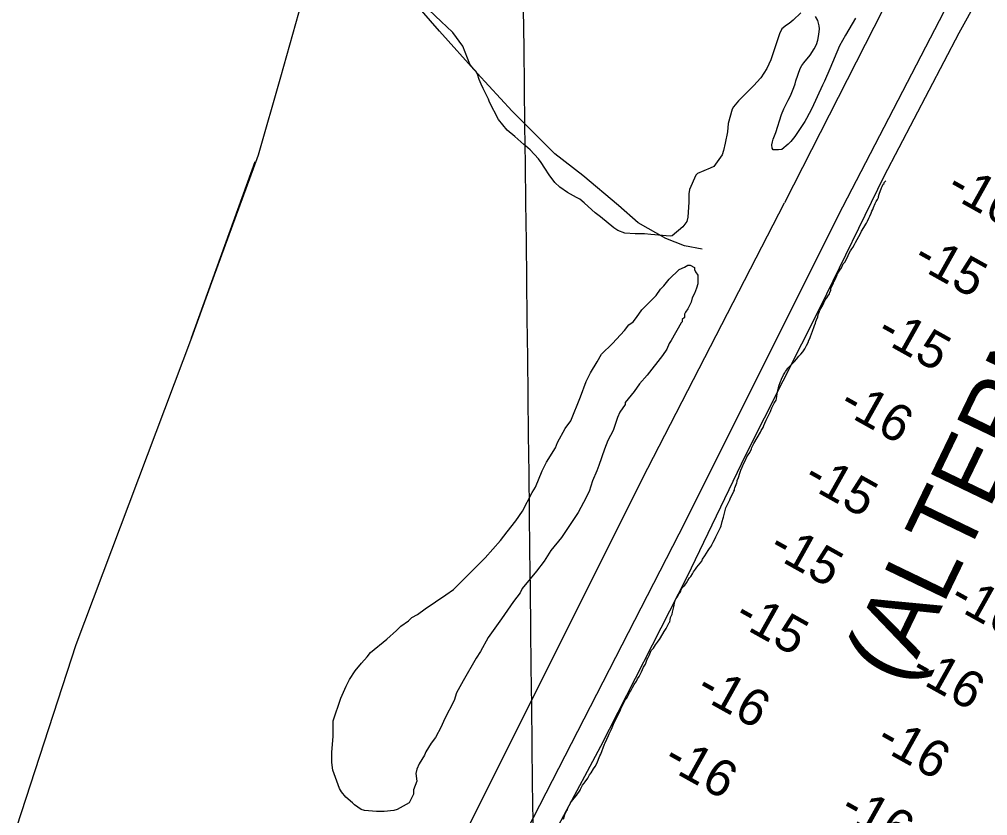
# Model space of a CAD drawing. Extents: x 3683402 to 3721514, y 487807 to 513565.
# Drawn here: x 3702711 to 3703895, y 507331 to 508305 of the extents above; entities that cross this region are included whole.
import ezdxf

# ---------------------------------------------------------------- set-up
doc = ezdxf.new("R2010")
doc.units = 0
for name, color, linetype in [('V-GRID-MAJR', 7, 'Continuous'), ('V-LEVE-TOET', 7, 'Continuous'), ('V-RIVR-IDEN', 7, 'Continuous'), ('V-SITE-VEGE', 7, 'Continuous'), ('V-TOPO-SHOR', 7, 'Continuous'), ('V-TOPO-SPOT', 7, 'Continuous')]:
    doc.layers.add(name, color=color, linetype=linetype)

msp = doc.modelspace()

# ---------------------------------------------------------------- linework, layer by layer
at = {"layer": 'V-GRID-MAJR'}
msp.add_spline([(3703501.005, 493406.26900000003), (3703430.523, 499463.313), (3703360.001, 505523.825), (3703289.478, 511584.349), (3703289.438, 511587.804)], degree=3, dxfattribs=at)
at = {"layer": 'V-LEVE-TOET'}
for points in [[(3703957.778, 509729.91000000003), (3704296.896, 509477.191), (3704310.304, 509464.05100000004), (3704315.713, 509449.55700000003), (3704316.592, 509425.64), (3704311.1380000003, 509402.977), (3704051.23, 508876.148), (3703646.457, 508080.34)], [(3703718.002, 508075.62700000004), (3704224.964, 509054.287), (3704396.7770000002, 509421.829), (3704397.393, 509442.514)], [(3703242.049, 507280.858), (3703472.457, 507742.232), (3703646.457, 508080.34)], [(3703316.457, 507283.039), (3703517.826, 507675.47500000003), (3703718.002, 508075.62700000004)]]:
    msp.add_lwpolyline(points, dxfattribs=at)
at = {"layer": 'V-SITE-VEGE'}
for points in [[(3703526.934, 508057.552), (3703522.072, 508051.06200000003), (3703508.989, 508040.28500000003), (3703506.765, 508039.826), (3703482.914, 508041.688), (3703475.1070000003, 508042.753), (3703463.966, 508042.685), (3703451.037, 508043.498), (3703442.552, 508046.566), (3703437.631, 508049.88), (3703421.282, 508063.37), (3703414.79, 508068.455), (3703410.757, 508071.998), (3703401.346, 508080.631), (3703396.196, 508084.831), (3703392.169, 508087.25800000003), (3703380.9930000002, 508093.205), (3703371.593, 508099.835), (3703365.767, 508105.592), (3703358.8030000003, 508114.685), (3703353.184, 508122.895), (3703348.907, 508129.777), (3703345.7600000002, 508134.436), (3703335.221, 508145.29000000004), (3703329.619, 508150.382), (3703327.6040000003, 508151.928), (3703316.627, 508161.887), (3703307.444, 508169.407), (3703296.89, 508182.713), (3703285.845, 508203.591), (3703284.262, 508207.369), (3703277.944, 508220.476), (3703275.685, 508225.588), (3703273.197, 508231.58900000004), (3703271.153, 508237.81700000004), (3703268.9020000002, 508241.58900000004), (3703266.66, 508244.25), (3703264.1920000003, 508246.91000000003), (3703261.72, 508250.23600000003), (3703252.895, 508272.244), (3703240.7630000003, 508288.88), (3703232.921, 508296.185), (3703227.09, 508302.16500000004), (3703203.336, 508324.525)], [(3703666.646, 508313.085), (3703657.119, 508304.115), (3703652.2430000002, 508300.074), (3703648.913, 508297.825), (3703643.369, 508293.55700000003), (3703640.287, 508287.303), (3703629.784, 508255.59500000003), (3703624.724, 508245.093), (3703617.4390000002, 508233.686), (3703612.573, 508228.085), (3703609.251, 508224.501), (3703590.4280000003, 508205.44200000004), (3703584.012, 508198.053), (3703582.47, 508195.147), (3703577.452, 508177.737), (3703576.846, 508167.259), (3703574.032, 508153.65), (3703572.08, 508144.727), (3703570.3310000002, 508139.146), (3703559.948, 508124.822), (3703555.727, 508122.791), (3703540.166, 508116.233), (3703538.1750000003, 508114.218), (3703530.2600000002, 508096.789), (3703529.625, 508091.436), (3703529.463, 508081.409), (3703528.46, 508063.13300000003), (3703526.934, 508057.552)], [(3703733.532, 508306.36100000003), (3703720.957, 508285.564), (3703713.906, 508272.598), (3703702.044, 508244.67100000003), (3703695.452, 508229.477), (3703692.81, 508224.56200000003), (3703680.059, 508195.96400000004), (3703673.45, 508183.67), (3703671.244, 508179.867), (3703659.102, 508161.523), (3703654.4590000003, 508155.479), (3703650.914, 508152.337), (3703643.154, 508145.829), (3703639.146, 508145.358), (3703632.461, 508145.31700000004), (3703631.335, 508147.316), (3703630.864, 508151.547), (3703631.7320000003, 508155.117), (3703632.828, 508158.244), (3703636.1210000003, 508166.507), (3703642.892, 508188.831), (3703645.525, 508195.755), (3703649.707, 508203.802), (3703651.0300000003, 508206.038), (3703653.894, 508211.625), (3703658.065, 508221.677), (3703659.376, 508226.141), (3703660.244, 508229.934), (3703665.725, 508244.895), (3703667.707, 508248.477), (3703670.359, 508252.052), (3703677.878, 508261.24), (3703682.9590000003, 508268.844), (3703685.599, 508274.208), (3703687.35, 508279.565), (3703688.642, 508286.707), (3703689.269, 508293.615), (3703688.802, 508297.17600000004), (3703687.2, 508303.85000000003), (3703684.501, 508308.516)], [(3703461.451, 507935.075), (3703465.471, 507940.4), (3703472.17, 507949.721), (3703489.5700000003, 507967.014), (3703494.932, 507975.003), (3703498.948, 507978.995), (3703505.645, 507986.982), (3703517.6890000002, 507998.954), (3703524.37, 508001.603), (3703528.382, 508004.259), (3703531.048, 508004.251), (3703536.379, 508001.566), (3703536.3710000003, 507998.897), (3703537.696, 507996.224), (3703540.352, 507992.212), (3703540.322, 507981.538), (3703538.97, 507976.205), (3703536.281, 507969.541), (3703533.596, 507964.212), (3703532.2460000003, 507958.87700000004), (3703528.218, 507950.884), (3703525.537, 507946.88800000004), (3703524.196, 507944.226), (3703524.186, 507940.222), (3703521.507, 507937.56200000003), (3703521.4990000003, 507934.893), (3703520.159, 507933.56200000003), (3703508.0840000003, 507912.246)], [(3703508.0840000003, 507912.246), (3703505.403, 507908.251), (3703502.714, 507901.59), (3703497.353, 507893.599), (3703478.599, 507869.63800000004), (3703469.223, 507858.99), (3703462.526, 507849.672), (3703451.811, 507836.36), (3703451.801, 507833.691), (3703445.102, 507824.371), (3703442.413, 507817.706), (3703437.0270000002, 507801.712), (3703430.3200000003, 507789.721), (3703426.285, 507779.059), (3703419.549, 507759.064), (3703416.858, 507752.4), (3703411.486, 507740.407), (3703407.443, 507727.074), (3703400.73, 507713.75200000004), (3703394.023, 507701.76300000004), (3703373.914, 507671.13300000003), (3703360.522, 507655.161), (3703352.475, 507641.843), (3703343.097, 507629.862), (3703325.685, 507608.563), (3703323, 507603.234), (3703314.964, 507592.582), (3703300.22, 507571.281), (3703284.137, 507548.642), (3703274.745, 507531.324), (3703269.384, 507523.333), (3703253.284, 507495.36100000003), (3703245.236, 507480.706), (3703242.538, 507471.375), (3703230.4590000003, 507448.726), (3703226.429, 507439.398), (3703219.718, 507426.076), (3703214.358, 507419.42), (3703207.653, 507408.766), (3703206.307, 507404.766), (3703199.602, 507394.11), (3703196.913, 507387.446), (3703195.563, 507382.113), (3703196.8680000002, 507372.768), (3703192.833, 507362.106), (3703192.819, 507356.76900000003), (3703187.447, 507346.109), (3703172.745, 507338.14900000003), (3703168.739, 507336.826), (3703156.723, 507335.527), (3703147.384, 507335.556), (3703132.71, 507336.936), (3703128.711, 507338.282), (3703120.719, 507343.64400000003), (3703118.061, 507346.32), (3703110.074, 507353.017), (3703104.759, 507359.704), (3703102.1010000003, 507363.716), (3703094.163, 507386.424), (3703092.856, 507395.76900000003), (3703092.893, 507407.77900000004), (3703094.292, 507427.792), (3703094.345, 507446.472), (3703103.77, 507474.466), (3703110.487, 507489.125), (3703114.5160000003, 507497.115), (3703121.217, 507507.772), (3703129.253, 507517.08900000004), (3703135.948, 507525.074), (3703139.968, 507530.39900000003), (3703160.035, 507546.349), (3703172.075, 507556.99), (3703177.4280000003, 507562.311), (3703186.79, 507568.952), (3703190.806, 507572.946), (3703197.489, 507576.927), (3703206.85, 507583.571), (3703232.255, 507600.842), (3703241.617, 507607.483), (3703280.433, 507646.064), (3703299.1780000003, 507667.357), (3703307.216, 507678.006), (3703317.931, 507691.318), (3703325.974, 507703.303), (3703338.051, 507725.952), (3703342.075, 507732.61), (3703350.142, 507752.603), (3703355.512, 507763.26), (3703366.24, 507780.576), (3703368.929, 507787.238), (3703378.323, 507804.558), (3703385.024, 507813.879), (3703397.1210000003, 507843.19800000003), (3703403.849, 507861.859), (3703409.219, 507872.517), (3703417.268, 507885.837), (3703422.633, 507895.16000000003), (3703436.017, 507908.46400000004), (3703450.744, 507924.43200000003), (3703456.102, 507931.088), (3703461.451, 507935.075)]]:
    msp.add_lwpolyline(points, dxfattribs=at)
at = {"layer": 'V-TOPO-SHOR'}
msp.add_line((3702921.0640000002, 507915.228), (3702998.867, 508131.005), dxfattribs=at)
for points in [[(3704430.436, 509435.246), (3704428.15, 509421.706), (3704419.463, 509398.03500000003), (3704404.9790000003, 509368.907), (3704367.0670000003, 509294.026), (3704327.024, 509210.76), (3704277.399, 509105.259), (3704225.583, 509004.987), (3704175.361, 508895.28), (3704102.545, 508751.998), (3704056.756, 508649.197), (3704011.386, 508560.461), (3703928.1, 508412.331), (3703859.613, 508288.157), (3703767.9960000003, 508112.59), (3703689.998, 507953.036), (3703598.679, 507771.829), (3703527.088, 507622.407), (3703421.384, 507415.354), (3703330.873, 507245.385), (3703272.3370000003, 507131.575)], [(3703545.862, 508023.889), (3703524.364, 508027.97500000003), (3703501.543, 508037.012), (3703467.722, 508056.208), (3703443.29, 508077.09), (3703399.677, 508113.778), (3703365.59, 508140.352), (3703313.598, 508192.523), (3703270.772, 508239.017), (3703224.657, 508290.52), (3703194.257, 508325.336), (3703168.1410000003, 508355.603), (3703142.485, 508384.873), (3703121.145, 508410.574), (3703109.8510000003, 508427.128), (3703101.251, 508435.248), (3703095.938, 508438.357), (3703083.673, 508439.162)], [(3703059.2630000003, 508339.20900000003), (3703030.202, 508234.284), (3703002.718, 508138.808), (3702947.219, 507987.606), (3702921.0640000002, 507915.228)], [(3703728.893, 508024.325), (3703730.116, 508025.945), (3703732.16, 508029.59500000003), (3703733.3850000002, 508032.028), (3703735.426, 508035.675), (3703737.466, 508039.32300000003), (3703739.1010000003, 508042.161), (3703740.735, 508045.811), (3703743.592, 508050.267), (3703746.039, 508054.32), (3703746.8540000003, 508055.537), (3703748.0810000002, 508057.97000000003), (3703749.715, 508061.617), (3703750.94, 508064.05), (3703752.576, 508067.7), (3703753.396, 508070.135), (3703754.622, 508072.566), (3703755.4420000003, 508075.001), (3703757.485, 508079.867), (3703758.7120000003, 508082.3), (3703760.342, 508084.731), (3703761.569, 508087.164), (3703761.571, 508088.38), (3703762.392, 508091.221), (3703765.2600000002, 508098.928), (3703766.077, 508100.548), (3703767.302, 508103.386), (3703768.522, 508104.195), (3703768.526, 508105.414), (3703770.5640000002, 508107.43700000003)], [(3703580.166, 507718.219), (3703582.2090000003, 507722.677), (3703583.842, 507725.516), (3703584.661, 507727.543), (3703585.4760000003, 507728.76), (3703585.48, 507729.976), (3703585.892, 507731.60000000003), (3703587.526, 507735.655), (3703588.345, 507737.683), (3703588.757, 507739.30700000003), (3703588.761, 507740.523), (3703590.397, 507744.579), (3703592.038, 507749.852), (3703593.267, 507753.504), (3703594.901, 507757.153), (3703596.947, 507762.01900000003), (3703598.579, 507764.856), (3703600.623, 507769.724), (3703602.255, 507772.155), (3703604.295, 507774.989), (3703606.339, 507779.45), (3703606.7490000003, 507781.074), (3703607.975, 507783.507), (3703609.2, 507785.938), (3703617.363, 507799.719), (3703618.181, 507801.746), (3703620.222, 507805.396), (3703621.042, 507807.829), (3703622.27, 507811.07300000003), (3703623.9050000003, 507814.723), (3703628.398, 507823.642), (3703629.215, 507825.264), (3703629.625, 507826.48000000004), (3703630.8540000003, 507829.724), (3703633.713, 507835.39900000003), (3703636.16, 507839.047), (3703636.572, 507840.67100000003), (3703636.987, 507843.917), (3703637.401, 507846.352), (3703638.228, 507851.222), (3703638.6380000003, 507852.438), (3703639.048, 507854.063), (3703639.4590000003, 507856.09), (3703641.507, 507861.76900000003), (3703642.324, 507863.391), (3703642.734, 507864.608), (3703645.188, 507869.879), (3703646.818, 507872.31), (3703647.6350000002, 507873.93200000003), (3703649.265, 507875.958), (3703650.492, 507878.391), (3703651.7120000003, 507879.603), (3703657.009, 507884.867), (3703659.044, 507886.892), (3703661.082, 507889.321), (3703663.935, 507892.966), (3703664.75, 507893.775), (3703666.378, 507895.395), (3703668.823, 507898.23000000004), (3703671.271, 507901.87700000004), (3703672.088, 507903.499), (3703673.313, 507905.93), (3703675.762, 507910.391), (3703675.7660000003, 507911.607), (3703677.398, 507914.446), (3703678.22, 507916.879), (3703679.446, 507920.125), (3703680.6750000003, 507923.369), (3703682.721, 507929.048), (3703683.133, 507930.265), (3703684.36, 507933.101), (3703684.771, 507935.131), (3703685.588, 507937.158), (3703687.227, 507941.213), (3703687.64, 507944.056), (3703688.458, 507945.678), (3703689.686, 507949.327), (3703693.361, 507955.408), (3703694.585, 507958.246), (3703696.222, 507961.896), (3703698.259, 507964.325), (3703699.4820000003, 507966.35000000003), (3703701.522, 507969.189), (3703701.933, 507970.811), (3703703.16, 507973.64900000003), (3703703.166, 507975.679), (3703704.3910000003, 507978.112), (3703706.435, 507982.167), (3703706.845, 507983.789), (3703708.4790000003, 507986.625), (3703709.7060000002, 507989.46400000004), (3703710.93, 507991.897), (3703711.342, 507993.51900000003), (3703713.382, 507996.761), (3703716.237, 508000.814), (3703718.281, 508005.68), (3703720.318, 508008.109), (3703723.177, 508013.381), (3703725.631, 508019.058), (3703727.2630000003, 508021.89400000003), (3703728.893, 508024.325)], [(3702921.0640000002, 507915.228), (3702779.809, 507539.688), (3702701.75, 507299.993), (3702626.43, 507068.612), (3702541.375, 506851.036), (3702456.448, 506596.09500000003), (3702367.35, 506346.675), (3702357.7630000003, 506317.577), (3702346.753, 506299.549)], [(3703417.171, 507394.287), (3703420.448, 507403.615), (3703421.673, 507405.643), (3703423.309, 507410.103), (3703424.538, 507413.755), (3703426.176, 507418.215), (3703426.994, 507419.837), (3703431.0810000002, 507428.75800000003), (3703431.901, 507430.786), (3703435.167, 507437.272), (3703436.396, 507440.516), (3703438.032, 507444.57300000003), (3703439.665, 507447.41000000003), (3703440.074, 507448.626), (3703442.116, 507452.276), (3703444.975, 507457.951), (3703447.023, 507463.222), (3703448.653, 507466.061), (3703451.924, 507472.547), (3703453.144, 507473.761), (3703453.96, 507474.978), (3703455.186, 507477.411), (3703455.598, 507479.033), (3703457.228, 507481.869), (3703458.453, 507483.49100000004), (3703460.495, 507487.544), (3703462.537, 507491.194), (3703465.392, 507495.245), (3703466.6180000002, 507498.083), (3703468.656, 507500.92), (3703469.473, 507502.542), (3703471.515, 507506.59500000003), (3703473.969, 507512.272), (3703474.786, 507513.488), (3703476.418, 507515.919), (3703477.235, 507518.352), (3703478.466, 507522.004), (3703479.281, 507523.218), (3703480.098, 507524.84), (3703480.915, 507526.462), (3703483.3710000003, 507532.545), (3703484.184, 507533.356), (3703486.222, 507535.379), (3703488.669, 507539.43200000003), (3703491.116, 507543.08), (3703491.932, 507544.294), (3703493.5640000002, 507546.32), (3703494.786, 507548.34500000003), (3703499.278, 507556.048), (3703501.723, 507559.695), (3703502.95, 507562.126), (3703505.401, 507566.992), (3703506.214, 507567.80100000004), (3703506.628, 507570.23600000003), (3703507.044, 507573.079), (3703509.086, 507577.132), (3703509.4990000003, 507579.56700000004), (3703511.144, 507586.05700000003), (3703511.969, 507590.522), (3703512.381, 507592.55100000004), (3703512.79, 507593.768), (3703514.015, 507596.201), (3703516.055, 507599.037), (3703516.465, 507600.254), (3703517.6890000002, 507602.27900000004), (3703518.504, 507603.09), (3703519.727, 507605.11600000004), (3703520.139, 507606.74), (3703521.773, 507609.984), (3703524.6240000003, 507612.816), (3703526.664, 507615.653), (3703528.296, 507618.489), (3703530.336, 507621.731), (3703531.966, 507623.351), (3703534.006, 507626.593), (3703535.23, 507629.026), (3703537.676, 507632.266), (3703539.308, 507634.697), (3703541.346, 507637.128), (3703545.421, 507641.988), (3703546.24, 507644.42100000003), (3703549.095, 507648.472), (3703553.1750000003, 507654.958), (3703554.805, 507657.389), (3703557.253, 507660.631), (3703557.662, 507661.848), (3703559.296, 507665.08900000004), (3703561.336, 507668.737), (3703562.565, 507671.983), (3703566.241, 507679.28), (3703568.2830000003, 507683.333), (3703569.102, 507685.363), (3703570.3370000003, 507690.636), (3703571.566, 507694.693), (3703571.978, 507695.91000000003), (3703574.032, 507704.02400000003), (3703574.443, 507705.648), (3703574.853, 507707.27), (3703576.08, 507709.70300000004), (3703579.756, 507717), (3703580.166, 507718.219)], [(3703376.361, 507326.197), (3703378.001, 507331.876), (3703380.453, 507336.742), (3703381.268, 507337.55100000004), (3703381.68, 507339.58), (3703384.948, 507346.066), (3703385.7630000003, 507347.283), (3703386.578, 507348.49700000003), (3703387.395, 507349.71400000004), (3703388.2090000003, 507350.523), (3703389.431, 507352.143), (3703392.284, 507355.38300000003), (3703393.509, 507357.41000000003), (3703395.139, 507359.436), (3703396.771, 507361.867), (3703397.181, 507363.083), (3703399.632, 507367.947), (3703401.668, 507370.378), (3703402.893, 507371.998), (3703406.153, 507376.455), (3703408.197, 507380.51), (3703410.235, 507382.939), (3703413.092, 507387.803), (3703415.13, 507390.639), (3703417.171, 507394.287)]]:
    msp.add_lwpolyline(points, dxfattribs=at)

# ---------------------------------------------------------------- texts
at = {"layer": 'V-RIVR-IDEN'}
msp.add_text('(ALTERNATE    ROUTE)', height=82.999832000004, rotation=64.269281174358, dxfattribs=at).set_placement((3703792.168376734, 507487.694998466))
at = {"layer": 'V-TOPO-SPOT'}
for s, p in [('-16', (3703842.1851831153, 508091.727178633)), ('-15', (3703801.3262386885, 508005.4662290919)), ('-15', (3703756.7162386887, 507915.4762290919)), ('-16', (3703710.905183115, 507826.937178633)), ('-15', (3703667.3362386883, 507736.7562290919)), ('-15', (3703624.9862386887, 507651.3962290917)), ('-16', (3703845.825183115, 507589.197178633)), ('-15', (3703582.6662386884, 507567.59622909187)), ('-16', (3703798.345183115, 507500.86717863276)), ('-16', (3703536.015183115, 507478.387178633)), ('-16', (3703756.155183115, 507416.007178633)), ('-16', (3703495.9351831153, 507392.01717863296)), ('-16', (3703711.955183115, 507331.217178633))]:
    msp.add_text(s, height=45, rotation=330.79328332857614, dxfattribs=at).set_placement(p)

doc.saveas('drawing.dxf')
